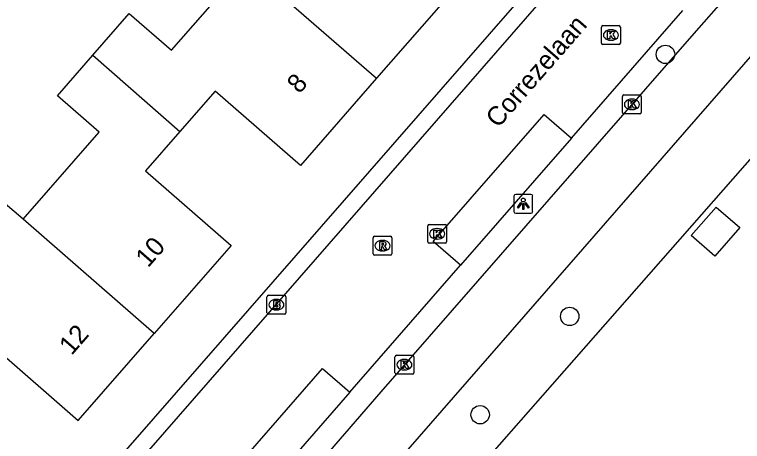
# Model space of a CAD drawing. Extents: x 158474 to 159560, y 388525 to 389605.
# Drawn here: x 158872.52 to 158911.21, y 388801.2 to 388823.92 of the extents above; entities that cross this region are included whole.
import ezdxf

# ---------------------------------------------------------------- set-up
doc = ezdxf.new("R2010")
doc.units = 0
for name, color, linetype in [('IMGEO_Boom', 7, 'Continuous'), ('IMGEO_Brandkraan', 7, 'Continuous'), ('IMGEO_Fietspad_gesloten', 7, 'Continuous'), ('IMGEO_Haag', 7, 'Continuous'), ('IMGEO_Kolk', 7, 'Continuous'), ('IMGEO_Lichtpunt', 7, 'Continuous'), ('IMGEO_Openbare_ruimte_label', 7, 'Continuous'), ('IMGEO_Pand', 7, 'Continuous'), ('IMGEO_Pand_nummerreeks', 7, 'Continuous'), ('IMGEO_Parkeervlak_open', 7, 'Continuous'), ('IMGEO_Rijbaan_lokaal_open', 7, 'Continuous'), ('IMGEO_Rioolput', 7, 'Continuous'), ('IMGEO_Voetpad_open', 7, 'Continuous')]:
    doc.layers.add(name, color=color, linetype=linetype)

msp = doc.modelspace()

# ---------------------------------------------------------------- linework, layer by layer
at = {"layer": 'IMGEO_Boom'}
for centre in [(158907.116, 388821.797), (158902.024, 388807.852), (158897.265, 388802.623)]:
    msp.add_circle(centre, 0.489, dxfattribs=at)
at = {"layer": 'IMGEO_Brandkraan'}
for p, q in [((158886.009, 388808.974), (158886.861, 388808.974)), ((158885.934, 388808.048), (158885.934, 388808.9)), ((158886.422, 388808.754), (158886.447, 388808.754)), ((158886.935, 388808.9), (158886.935, 388808.048)), ((158886.445, 388808.194), (158886.42, 388808.194)), ((158886.861, 388807.974), (158886.009, 388807.974))]:
    msp.add_line(p, q, dxfattribs=at)
for points in [[(158886.009, 388808.974), (158886.861, 388808.974)], [(158885.934, 388808.048), (158885.934, 388808.9)], [(158886.282, 388808.674), (158886.282, 388808.274), (158886.495, 388808.274)], [(158886.513, 388808.674), (158886.282, 388808.674)], [(158886.461, 388808.593), (158886.407, 388808.593), (158886.407, 388808.517)], [(158886.935, 388808.9), (158886.935, 388808.048)], [(158886.407, 388808.517), (158886.46, 388808.517)], [(158886.469, 388808.441), (158886.407, 388808.441), (158886.407, 388808.36)], [(158886.407, 388808.36), (158886.469, 388808.36)], [(158886.861, 388807.974), (158886.009, 388807.974)]]:
    msp.add_lwpolyline(points, dxfattribs=at)
for centre, radius, start, end in [((158886.011, 388808.898), 0.0765, 91.552, 178.448), ((158886.011, 388808.898), 0.0765, 91.552, 178.448), ((158886.859, 388808.898), 0.0765, 1.552, 88.448), ((158886.859, 388808.898), 0.0765, 1.552, 88.448), ((158886.462, 388808.555), 0.0379, 267.8285, 90.9355), ((158886.517, 388808.529), 0.145, 59.4692, 91.5367), ((158886.542, 388808.576), 0.0922, 285.5137, 58.1501), ((158886.47, 388808.4), 0.0404, 269.8759, 90.5077), ((158886.501, 388808.525), 0.251, 268.6676, 293.5347), ((158886.547, 388808.384), 0.105, 301.3115, 78.989), ((158886.011, 388808.05), 0.0765, 181.552, 268.448), ((158886.011, 388808.05), 0.0765, 181.552, 268.448), ((158886.859, 388808.05), 0.0765, 271.552, 358.448), ((158886.859, 388808.05), 0.0765, 271.552, 358.448)]:
    msp.add_arc(centre, radius, start, end, dxfattribs=at)
for centre, major_axis, ratio, start_param, end_param in [((158886.421, 388808.474), (-0.387, 0.002), 0.722429, 4.712389, 7.853982), ((158886.446, 388808.474), (-0.39, 0.002), 0.717154, 1.570796, 4.712389)]:
    msp.add_ellipse(centre, major_axis=major_axis, ratio=ratio, start_param=start_param, end_param=end_param, dxfattribs=at)
at = {"layer": 'IMGEO_Fietspad_gesloten'}
for points in [[(158939.547, 388858.13), (158926.586, 388843.327), (158908.631, 388822.912), (158891.98, 388803.837), (158886.534, 388797.524), (158886.262, 388797.803), (158884.323, 388795.61)], [(158892.838, 388800.078), (158918.64, 388829.712)]]:
    msp.add_lwpolyline(points, dxfattribs=at)
at = {"layer": 'IMGEO_Haag'}
msp.add_lwpolyline([(158922.086, 388828.178), (158895.45, 388797.816)], dxfattribs=at)
at = {"layer": 'IMGEO_Kolk'}
for p, q in [((158903.792, 388823.324), (158904.644, 388823.324)), ((158903.717, 388822.398), (158903.717, 388823.25)), ((158904.205, 388823.104), (158904.23, 388823.104)), ((158904.718, 388823.25), (158904.718, 388822.398)), ((158904.228, 388822.544), (158904.203, 388822.544)), ((158904.644, 388822.324), (158903.792, 388822.324)), ((158904.831, 388818.71), (158904.831, 388819.562)), ((158904.906, 388819.636), (158905.758, 388819.636)), ((158905.319, 388819.416), (158905.344, 388819.416)), ((158905.832, 388819.562), (158905.832, 388818.71)), ((158905.758, 388818.636), (158904.906, 388818.636)), ((158905.342, 388818.856), (158905.317, 388818.856)), ((158894.477, 388811.824), (158894.477, 388812.676)), ((158894.552, 388812.75), (158895.404, 388812.75)), ((158894.965, 388812.53), (158894.99, 388812.53)), ((158895.478, 388812.676), (158895.478, 388811.824)), ((158895.404, 388811.75), (158894.552, 388811.75)), ((158894.988, 388811.97), (158894.963, 388811.97)), ((158892.738, 388804.856), (158892.738, 388805.708)), ((158892.813, 388805.782), (158893.665, 388805.782)), ((158893.226, 388805.562), (158893.251, 388805.562)), ((158893.739, 388805.708), (158893.739, 388804.856)), ((158893.665, 388804.782), (158892.813, 388804.782)), ((158893.249, 388805.002), (158893.224, 388805.002))]:
    msp.add_line(p, q, dxfattribs=at)
for points in [[(158903.792, 388823.324), (158904.644, 388823.324)], [(158903.717, 388822.398), (158903.717, 388823.25)], [(158904.038, 388823.024), (158904.161, 388823.024), (158904.161, 388822.873), (158904.291, 388823.024), (158904.455, 388823.024), (158904.309, 388822.873), (158904.462, 388822.624), (158904.31, 388822.624), (158904.225, 388822.788), (158904.161, 388822.721), (158904.161, 388822.624), (158904.038, 388822.624), (158904.038, 388823.024)], [(158904.718, 388823.25), (158904.718, 388822.398)], [(158904.644, 388822.324), (158903.792, 388822.324)], [(158904.831, 388818.71), (158904.831, 388819.562)], [(158904.906, 388819.636), (158905.758, 388819.636)], [(158905.832, 388819.562), (158905.832, 388818.71)], [(158905.152, 388819.336), (158905.275, 388819.336), (158905.275, 388819.185), (158905.405, 388819.336), (158905.569, 388819.336), (158905.423, 388819.185), (158905.576, 388818.936), (158905.424, 388818.936), (158905.339, 388819.1), (158905.275, 388819.033), (158905.275, 388818.936), (158905.152, 388818.936), (158905.152, 388819.336)], [(158905.758, 388818.636), (158904.906, 388818.636)], [(158894.477, 388811.824), (158894.477, 388812.676)], [(158894.552, 388812.75), (158895.404, 388812.75)], [(158894.798, 388812.45), (158894.921, 388812.45), (158894.921, 388812.299), (158895.051, 388812.45), (158895.215, 388812.45), (158895.069, 388812.299), (158895.222, 388812.05), (158895.07, 388812.05), (158894.985, 388812.214), (158894.921, 388812.147), (158894.921, 388812.05), (158894.798, 388812.05), (158894.798, 388812.45)], [(158895.478, 388812.676), (158895.478, 388811.824)], [(158895.404, 388811.75), (158894.552, 388811.75)], [(158892.738, 388804.856), (158892.738, 388805.708)], [(158892.813, 388805.782), (158893.665, 388805.782)], [(158893.059, 388805.482), (158893.182, 388805.482), (158893.182, 388805.331), (158893.312, 388805.482), (158893.476, 388805.482), (158893.33, 388805.331), (158893.483, 388805.082), (158893.331, 388805.082), (158893.246, 388805.246), (158893.182, 388805.179), (158893.182, 388805.082), (158893.059, 388805.082), (158893.059, 388805.482)], [(158893.739, 388805.708), (158893.739, 388804.856)], [(158893.665, 388804.782), (158892.813, 388804.782)]]:
    msp.add_lwpolyline(points, dxfattribs=at)
for centre, start, end in [((158903.794, 388823.248), 91.552, 178.448), ((158903.794, 388823.248), 91.552, 178.448), ((158904.642, 388823.248), 1.552, 88.448), ((158904.642, 388823.248), 1.552, 88.448), ((158903.794, 388822.4), 181.552, 268.448), ((158903.794, 388822.4), 181.552, 268.448), ((158904.642, 388822.4), 271.552, 358.448), ((158904.642, 388822.4), 271.552, 358.448), ((158904.908, 388819.56), 91.552, 178.448), ((158904.908, 388819.56), 91.552, 178.448), ((158905.756, 388819.56), 1.552, 88.448), ((158905.756, 388819.56), 1.552, 88.448), ((158904.908, 388818.712), 181.552, 268.448), ((158904.908, 388818.712), 181.552, 268.448), ((158905.756, 388818.712), 271.552, 358.448), ((158905.756, 388818.712), 271.552, 358.448), ((158894.554, 388812.674), 91.552, 178.448), ((158894.554, 388812.674), 91.552, 178.448), ((158895.402, 388812.674), 1.552, 88.448), ((158895.402, 388812.674), 1.552, 88.448), ((158894.554, 388811.826), 181.552, 268.448), ((158894.554, 388811.826), 181.552, 268.448), ((158895.402, 388811.826), 271.552, 358.448), ((158895.402, 388811.826), 271.552, 358.448), ((158892.815, 388805.706), 91.552, 178.448), ((158892.815, 388805.706), 91.552, 178.448), ((158893.663, 388805.706), 1.552, 88.448), ((158893.663, 388805.706), 1.552, 88.448), ((158892.815, 388804.858), 181.552, 268.448), ((158892.815, 388804.858), 181.552, 268.448), ((158893.663, 388804.858), 271.552, 358.448), ((158893.663, 388804.858), 271.552, 358.448)]:
    msp.add_arc(centre, 0.0765, start, end, dxfattribs=at)
for centre, major_axis, ratio, start_param, end_param in [((158904.204, 388822.824), (-0.387, 0.002), 0.722429, 4.712389, 7.853982), ((158904.229, 388822.824), (-0.39, 0.002), 0.717154, 1.570796, 4.712389), ((158905.318, 388819.136), (-0.387, 0.002), 0.722429, 4.712389, 7.853982), ((158905.343, 388819.136), (-0.39, 0.002), 0.717154, 1.570796, 4.712389), ((158894.964, 388812.25), (-0.387, 0.002), 0.722429, 4.712389, 7.853982), ((158894.989, 388812.25), (-0.39, 0.002), 0.717154, 1.570796, 4.712389), ((158893.225, 388805.282), (-0.387, 0.002), 0.722429, 4.712389, 7.853982), ((158893.25, 388805.282), (-0.39, 0.002), 0.717154, 1.570796, 4.712389)]:
    msp.add_ellipse(centre, major_axis=major_axis, ratio=ratio, start_param=start_param, end_param=end_param, dxfattribs=at)
at = {"layer": 'IMGEO_Lichtpunt'}
for p, q in [((158899.06, 388814.246), (158899.06, 388813.439)), ((158899.06, 388814.246), (158899.06, 388813.439)), ((158899.962, 388814.341), (158899.154, 388814.341)), ((158899.962, 388814.341), (158899.154, 388814.341)), ((158900.056, 388813.439), (158900.056, 388814.246)), ((158900.056, 388813.439), (158900.056, 388814.246)), ((158899.154, 388813.345), (158899.962, 388813.345)), ((158899.154, 388813.345), (158899.962, 388813.345))]:
    msp.add_line(p, q, dxfattribs=at)
for points in [[(158899.434, 388813.91), (158899.473, 388813.882), (158899.285, 388813.62), (158899.247, 388813.647), (158899.434, 388813.91)], [(158899.536, 388813.862), (158899.583, 388813.862), (158899.583, 388813.54), (158899.536, 388813.54), (158899.536, 388813.862)], [(158899.646, 388813.882), (158899.684, 388813.909), (158899.871, 388813.647), (158899.832, 388813.619), (158899.646, 388813.882)]]:
    msp.add_lwpolyline(points, dxfattribs=at)
msp.add_circle((158899.559, 388814.044), 0.0994, dxfattribs=at)
for centre, start, end in [((158899.154, 388814.246), 90, 180), ((158899.154, 388814.246), 90, 180), ((158899.962, 388814.246), 0, 90), ((158899.962, 388814.246), 0, 90), ((158899.154, 388813.439), 180, 270), ((158899.154, 388813.439), 180, 270), ((158899.962, 388813.439), 270, 0), ((158899.962, 388813.439), 270, 360)]:
    msp.add_arc(centre, 0.0946, start, end, dxfattribs=at)
at = {"layer": 'IMGEO_Pand'}
for points in [[(158893.147, 388831.279), (158891.268, 388829.124), (158895.805, 388825.169), (158891.758, 388820.528)], [(158876.672, 388821.745), (158878.61, 388823.967), (158880.851, 388822.013), (158884.824, 388826.569)], [(158884.824, 388826.569), (158891.758, 388820.528)], [(158872.971, 388813.02), (158877.015, 388817.658), (158874.796, 388819.593), (158876.672, 388821.745)], [(158876.672, 388821.745), (158881.307, 388817.697)], [(158891.758, 388820.528), (158887.713, 388815.889), (158883.178, 388819.843), (158881.307, 388817.697)], [(158881.307, 388817.697), (158879.477, 388815.598), (158884.025, 388811.633), (158879.94, 388806.948)], [(158872.971, 388813.02), (158870.695, 388814.957), (158866.76, 388810.444)], [(158909.736, 388811.06), (158908.488, 388812.149), (158909.819, 388813.672), (158911.066, 388812.584), (158909.736, 388811.06)], [(158879.94, 388806.948), (158872.971, 388813.02)], [(158869.482, 388804.131), (158871.353, 388806.277), (158875.899, 388802.313), (158879.94, 388806.948)]]:
    msp.add_lwpolyline(points, dxfattribs=at)
at = {"layer": 'IMGEO_Parkeervlak_open'}
for points in [[(158902.113, 388817.333), (158896.228, 388810.579)], [(158890.332, 388803.813), (158884.464, 388797.078)]]:
    msp.add_lwpolyline(points, dxfattribs=at)
at = {"layer": 'IMGEO_Rijbaan_lokaal_open'}
for points in [[(158865.195, 388784.143), (158914.973, 388841.243)], [(158902.113, 388817.333), (158908.033, 388824.128)], [(158896.228, 388810.579), (158894.776, 388811.844), (158900.662, 388818.597), (158902.113, 388817.333)], [(158890.332, 388803.813), (158896.228, 388810.579)], [(158884.464, 388797.078), (158883.011, 388798.345), (158888.88, 388805.079), (158890.332, 388803.813)]]:
    msp.add_lwpolyline(points, dxfattribs=at)
at = {"layer": 'IMGEO_Rioolput'}
for p, q in [((158891.575, 388811.19), (158891.575, 388812.042)), ((158891.65, 388812.116), (158892.502, 388812.116)), ((158892.576, 388812.042), (158892.576, 388811.19)), ((158892.063, 388811.896), (158892.088, 388811.896)), ((158892.086, 388811.336), (158892.061, 388811.336)), ((158892.502, 388811.116), (158891.65, 388811.116))]:
    msp.add_line(p, q, dxfattribs=at)
for points in [[(158891.575, 388811.19), (158891.575, 388812.042)], [(158891.65, 388812.116), (158892.502, 388812.116)], [(158892.576, 388812.042), (158892.576, 388811.19)], [(158892.164, 388811.814), (158891.912, 388811.816), (158891.912, 388811.416)], [(158892.09, 388811.735), (158892.036, 388811.735), (158892.036, 388811.654)], [(158892.036, 388811.654), (158892.088, 388811.654)], [(158891.912, 388811.416), (158892.036, 388811.416), (158892.036, 388811.578), (158892.047, 388811.578)], [(158892.094, 388811.549), (158892.165, 388811.416), (158892.305, 388811.416), (158892.24, 388811.542)], [(158892.502, 388811.116), (158891.65, 388811.116)]]:
    msp.add_lwpolyline(points, dxfattribs=at)
for centre, radius, start, end in [((158891.652, 388812.04), 0.0765, 91.552, 178.448), ((158891.652, 388812.04), 0.0765, 91.552, 178.448), ((158892.5, 388812.04), 0.0765, 1.552, 88.448), ((158892.5, 388812.04), 0.0765, 1.552, 88.448), ((158892.072, 388811.843), 0.19, 274.7715, 282.9687), ((158892.096, 388811.639), 0.0964, 77.0061, 93.1865), ((158892.11, 388811.696), 0.0378, 276.6634, 79.6772), ((158892.163, 388811.704), 0.109, 350.3612, 89.416), ((158892.161, 388811.704), 0.112, 277.5842, 350.9817), ((158892.046, 388811.525), 0.0533, 26.0293, 88.6989), ((158892.145, 388811.489), 0.108, 29.5134, 73.7905), ((158891.652, 388811.192), 0.0765, 181.552, 268.448), ((158891.652, 388811.192), 0.0765, 181.552, 268.448), ((158892.5, 388811.192), 0.0765, 271.552, 358.448), ((158892.5, 388811.192), 0.0765, 271.552, 358.448)]:
    msp.add_arc(centre, radius, start, end, dxfattribs=at)
for centre, major_axis, ratio, start_param, end_param in [((158892.062, 388811.616), (-0.387, 0.002), 0.722429, 4.712389, 7.853982), ((158892.087, 388811.616), (-0.39, 0.002), 0.717154, 1.570796, 4.712389)]:
    msp.add_ellipse(centre, major_axis=major_axis, ratio=ratio, start_param=start_param, end_param=end_param, dxfattribs=at)
at = {"layer": 'IMGEO_Voetpad_open'}
msp.add_lwpolyline([(158919.136, 388847.412), (158911.812, 388839.017), (158864.451, 388784.733)], dxfattribs=at)

# ---------------------------------------------------------------- texts
at = {"layer": 'IMGEO_Openbare_ruimte_label'}
msp.add_text('Correzelaan', height=1, rotation=48.9326, dxfattribs=at).set_placement((158898.222, 388817.835))
at = {"layer": 'IMGEO_Pand_nummerreeks'}
for s, rotation, p in [('8', 48.9121, (158887.658, 388819.661)), ('10', 48.9152, (158879.613, 388810.407)), ('12', 48.9134, (158875.546, 388805.743))]:
    msp.add_text(s, height=1, rotation=rotation, dxfattribs=at).set_placement(p)

doc.saveas('drawing.dxf')
